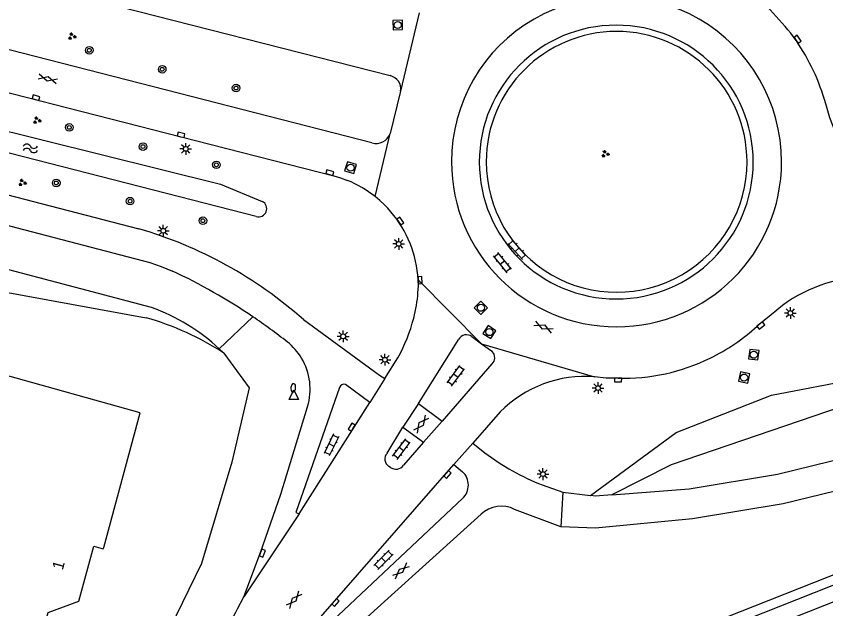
# Model space of a CAD drawing. Extents: x 131000 to 133013, y 393000 to 396501.
# Drawn here: x 131390.2 to 131476, y 393973.4 to 394036.2 of the extents above; entities that cross this region are included whole.
import ezdxf

# ---------------------------------------------------------------- set-up
doc = ezdxf.new("R2010")
doc.units = 0
for name, color, linetype in [('gg-knt-BGT kruinlijn', 7, 'Continuous'), ('gg-knt-bovenkant onderkant talud', 7, 'Continuous'), ('gg-knt-verharding', 7, 'Continuous'), ('gg-knt-verharding nz', 7, 'Continuous'), ('gg-kntw-bovenkant insteek waterloop', 7, 'Continuous'), ('gg-kntw-waterlijn', 7, 'Continuous'), ('gt-anno-plantopografie huisnummer', 7, 'Continuous'), ('gt-bbg-plantopografie pand', 7, 'Continuous'), ('gt-grn-groengrens', 7, 'Continuous'), ('gt-grn-weggrens', 7, 'Continuous'), ('gt-symb-boom', 7, 'Continuous'), ('gt-symb-brandkraan', 7, 'Continuous'), ('gt-symb-gesloten verharding', 7, 'Continuous'), ('gt-symb-groenvak', 7, 'Continuous'), ('gt-symb-klinker verharding', 7, 'Continuous'), ('gt-symb-kolk', 7, 'Continuous'), ('gt-symb-lichtmast', 7, 'Continuous'), ('gt-symb-rioolschacht', 7, 'Continuous'), ('gt-symb-waterafsluiter', 7, 'Continuous'), ('gt-symb-watersymbool', 7, 'Continuous')]:
    doc.layers.add(name, color=color, linetype=linetype)

# ---------------------------------------------------------------- blocks, each defined once
blk = doc.blocks.new('gt0-GRVAK')
at = {"layer": 'gt-symb-groenvak'}
for p, q in [((-0.11, 0.189), (-0.228, 0.24)), ((-0.182, 0.153), (0.088, 0.153)), ((-0.091, 0.211), (-0.156, 0.322)), ((-0.047, 0.214), (-0.047, 0.393)), ((-0.004, 0.211), (0.061, 0.322)), ((0.015, 0.189), (0.133, 0.24)), ((0.262, -0.052), (0.197, 0.059)), ((0.305, -0.049), (0.305, 0.13)), ((0.349, -0.052), (0.414, 0.059)), ((-0.245, -0.228), (-0.363, -0.177)), ((-0.318, -0.264), (-0.047, -0.264)), ((-0.226, -0.206), (-0.291, -0.095)), ((-0.183, -0.203), (-0.183, -0.024)), ((-0.139, -0.206), (-0.074, -0.095)), ((-0.12, -0.228), (-0.002, -0.177)), ((0.243, -0.074), (0.125, -0.023)), ((0.17, -0.11), (0.441, -0.11)), ((0.368, -0.074), (0.486, -0.023))]:
    blk.add_line(p, q, dxfattribs=at)
blk = doc.blocks.new('gt0-WA')
at = {"layer": 'gt-symb-watersymbool'}
for centre, start, end in [((-0.323, 0.022), 28.07249, 151.92751), ((0.427, 0.422), 208.07248, 331.92751), ((-0.323, -0.428), 28.07249, 151.92751), ((0.427, -0.028), 208.07248, 331.92751)]:
    blk.add_arc(centre, 0.425, start, end, dxfattribs=at)
blk = doc.blocks.new('gt0-KOLK')
at = {"layer": 'gt-symb-kolk'}
blk.add_lwpolyline([(0, 0), (0.375, 0), (0.375, 0.4), (-0.375, 0.4), (-0.375, 0), (0, 0)], dxfattribs=at)
blk = doc.blocks.new('gt0-GESVH1')
at = {"layer": 'gt-symb-gesloten verharding'}
for p, q in [((-0.992, -0.261), (0.008, 0.239)), ((0.008, -0.261), (-0.992, 0.239)), ((0.008, 0.239), (1.008, -0.261)), ((1.008, 0.239), (0.008, -0.261))]:
    blk.add_line(p, q, dxfattribs=at)
blk = doc.blocks.new('gt0-BOOM')
at = {"layer": 'gt-symb-boom'}
for radius in [0.4, 0.2]:
    blk.add_circle((0, 0), radius, dxfattribs=at)
blk = doc.blocks.new('gt0-LMAST')
at = {"layer": 'gt-symb-lichtmast'}
for p, q in [((-0.182, 0.173), (-0.447, 0.438)), ((-0.005, 0.246), (-0.005, 0.621)), ((0.172, 0.173), (0.437, 0.438)), ((-0.255, -0.004), (-0.63, -0.004)), ((-0.182, -0.181), (-0.447, -0.446)), ((-0.005, -0.254), (-0.005, -0.629)), ((0.437, -0.446), (0.172, -0.181)), ((0.245, -0.004), (0.62, -0.004))]:
    blk.add_line(p, q, dxfattribs=at)
blk.add_circle((-0.005, -0.004), 0.25, dxfattribs=at)
blk = doc.blocks.new('gt0-RS')
at = {"layer": 'gt-symb-rioolschacht'}
blk.add_lwpolyline([(-0.5, -0.5), (0.5, -0.5), (0.5, 0.5), (-0.5, 0.5)], close=True, dxfattribs=at)
blk.add_circle((0, 0), 0.375, dxfattribs=at)
blk = doc.blocks.new('gt0-KL1')
at = {"layer": 'gt-symb-klinker verharding'}
for p, q in [((-1.15, 0.3), (1.15, 0.3)), ((-1, -0.3), (-1, 0.3)), ((-0.5, 0.3), (-0.5, 0.45)), ((0, -0.3), (0, 0.3)), ((0.5, 0.3), (0.5, 0.45)), ((1, -0.3), (1, 0.3)), ((-1.15, -0.3), (1.15, -0.3)), ((-0.5, -0.45), (-0.5, -0.3)), ((0.5, -0.45), (0.5, -0.3))]:
    blk.add_line(p, q, dxfattribs=at)
blk = doc.blocks.new('gt0-WAFSL')
at = {"layer": 'gt-symb-waterafsluiter'}
for p, q in [((-0.5, -0.333), (0, 0.667)), ((0, 0.667), (0.5, -0.333)), ((0.5, -0.333), (-0.5, -0.333))]:
    blk.add_line(p, q, dxfattribs=at)
blk = doc.blocks.new('gt0-BR')
at = {"layer": 'gt-symb-brandkraan'}
for centre, radius, start, end in [((-0.244, 0), 0.206, 107.56694, 252.43307), ((0.599, -2.664), 3, 106.89205, 107.56694), ((0, -0.691), 0.938, 73.10799, 106.89205), ((-0.599, -2.664), 3, 72.43309, 73.10799), ((0.244, 0), 0.206, 287.56695, 72.43309), ((0.599, 2.664), 3, 252.43307, 253.10797), ((0, 0.691), 0.938, 253.10797, 286.89206), ((-0.599, 2.664), 3, 286.89206, 287.56695)]:
    blk.add_arc(centre, radius, start, end, dxfattribs=at)

msp = doc.modelspace()

# ---------------------------------------------------------------- linework, layer by layer
at = {"layer": 'gg-knt-BGT kruinlijn'}
for p, q in [((131404.54, 394005.357), (131367.553, 394015.1)), ((131412.209, 394000.522), (131411.716, 394000.994))]:
    msp.add_line(p, q, dxfattribs=at)
msp.add_arc((131397.441, 393985.599), 20.995, 47.16289, 70.238, dxfattribs=at)
at = {"layer": 'gg-knt-bovenkant onderkant talud'}
msp.add_lwpolyline([(131366.902, 394011.644), (131380.606, 394008.547), (131403.96, 394004.281)], dxfattribs=at)
msp.add_arc((131395.506, 393974.798), 30.671, 57.0035, 73.99979, dxfattribs=at)
at = {"layer": 'gg-knt-verharding'}
for p, q in [((131366.719, 394046.084), (131429.797, 394029.935)), ((131427.878, 394022.801), (131364.889, 394039.003)), ((131370.484, 394032.963), (131409.193, 394023.074)), ((131430.925, 394028.283), (131429.81, 394023.796)), ((131368.69, 394022.592), (131403.182, 394013.716)), ((131432.806, 393995.203), (131437.073, 394001.993)), ((131438.461, 394002.281), (131439.495, 394001.528)), ((131429.253, 393997.826), (131430.632, 394000.037)), ((131427.661, 393995.312), (131425.08, 393997.219)), ((131420.166, 393983.495), (131427.661, 393995.312)), ((131432.806, 393995.203), (131435.339, 393993.322)), ((131441.466, 393994.294), (131438.566, 393990.981)), ((131429.482, 393989.91), (131431.168, 393992.671)), ((131431.168, 393992.671), (131433.332, 393991.084)), ((131433.332, 393991.084), (131431.233, 393988.653)), ((131438.566, 393990.981), (131439.826, 393989.968)), ((131429.835, 393988.424), (131429.669, 393988.522)), ((131436.543, 393988.722), (131437.489, 393987.957)), ((131445.924, 393986.561), (131448.111, 393985.777)), ((131448.111, 393985.777), (131451.017, 393985.439)), ((131447.9, 393982.103), (131442.999, 393983.972)), ((131413.659, 393973.432), (131414.326, 393974.709))]:
    msp.add_line(p, q, dxfattribs=at)
for points in [[(131483.964, 394017.601), (131481.757, 394018.495), (131480.598, 394019.19), (131479.648, 394019.922), (131478.829, 394020.798), (131477.806, 394022.359), (131476.952, 394024.019), (131476.382, 394025.457), (131475.958, 394026.945)], [(131409.193, 394023.074), (131423.834, 394019.332), (131424.567, 394019.101), (131425.288, 394018.837)], [(131368.386, 394019.523), (131404.356, 394010.13), (131405.568, 394009.725), (131406.746, 394009.229)], [(131429.227, 394016.234), (131428.731, 394016.696), (131428.21, 394017.13)], [(131453.306, 393985.511), (131461.493, 393986.15), (131470.854, 393987.705), (131480.201, 393989.994), (131489.418, 393992.962), (131498.501, 393996.162), (131512.228, 394000.818), (131528.421, 394006.544), (131544.984, 394012.768)], [(131432.79, 394008.304), (131432.751, 394008.802), (131432.684, 394009.303)], [(131432.759, 394006.949), (131432.799, 394007.623), (131432.79, 394008.304)], [(131471.354, 394005.582), (131470.167, 394004.576), (131468.678, 394003.392)], [(131420.635, 394004.081), (131428.691, 393998.176), (131429.253, 393997.826)], [(131439.495, 394001.528), (131440.531, 394000.775), (131440.792, 394000.427), (131440.872, 394000), (131440.792, 393999.663), (131440.597, 393999.377), (131435.339, 393993.322)], [(131453.96, 393997.874), (131452.709, 393997.873), (131451.468, 393998.027)], [(131424.439, 393996.886), (131419.821, 393983.652), (131420.166, 393983.495)], [(131505.836, 393995.381), (131490.238, 393989.927), (131481.157, 393986.921), (131471.442, 393984.555), (131461.828, 393982.964), (131451.575, 393981.971), (131447.9, 393982.103)], [(131414.326, 393974.709), (131416.091, 393979.399), (131418.219, 393985.585), (131421.058, 393994.848)], [(131419.824, 393969.1), (131422.212, 393972.292), (131436.543, 393988.722)], [(131437.49, 393985.127), (131420.129, 393968.816), (131419.824, 393969.1)], [(131453.306, 393985.511), (131451.567, 393985.375), (131451.017, 393985.439)], [(131439.443, 393983.447), (131424.463, 393969.895), (131415.752, 393961.585)]]:
    msp.add_lwpolyline(points, dxfattribs=at)
for centre, radius, start, end in [((131447.095, 394014.509), 32.075, 36.70004, 50.15002), ((131453.792, 394020.802), 17.478, 359.99672, 180.00328), ((131453.761, 394020.778), 14.506, 0.00197, 179.99803), ((131453.798, 394020.802), 13.813, 0.00207, 179.99793), ((131453.607, 394020.603), 23.234, 15.84133, 34.24741), ((131429.5, 394028.521), 1.445, 350.51445, 78.13675), ((131428.31, 394024.334), 1.593, 254.24912, 340.24875), ((131453.792, 394020.801), 17.478, 180, 0), ((131453.761, 394020.779), 14.506, 180.00197, 359.99803), ((131453.798, 394020.802), 13.813, 179.99793, 0.00207), ((131420.62, 394007.493), 12.267, 51.77857, 67.63543), ((131420.584, 394007.596), 12.219, 8.03182, 44.9858), ((131390.309, 393969.773), 45.789, 48.52541, 73.67244), ((131380.126, 393952.511), 62.654, 55.8799, 64.85787), ((131480.677, 393992.826), 15.8, 88.77301, 126.16115), ((131419.413, 394007.784), 13.372, 344.61625, 356.41799), ((131380.017, 393952.377), 62.827, 51.75067, 55.86591), ((131414.956, 394008.719), 17.919, 331.02159, 345.51678), ((131454.49, 394018.847), 20.98, 296.06193, 312.55401), ((131437.892, 394001.533), 0.94, 52.74782, 150.69643), ((131414.948, 393996.696), 6.397, 31.10186, 51.70349), ((131414.966, 393996.714), 6.371, 342.96594, 31.04313), ((131454.493, 394018.838), 20.97, 268.54411, 296.06499), ((131450.478, 393985.412), 12.653, 85.51461, 135.41909), ((131424.928, 393996.728), 0.514, 72.81233, 162.09149), ((131455.524, 394010.904), 26.168, 233.13735, 248.47779), ((131430.187, 393989.298), 0.933, 139.05717, 236.28891), ((131430.421, 393989.231), 0.997, 234.02251, 324.58298), ((131436.142, 393986.542), 1.954, 313.61808, 46.42241), ((131441.579, 393981.283), 3.041, 62.16772, 134.62899), ((131369.84, 393996.471), 49.507, 322.97376, 332.26577)]:
    msp.add_arc(centre, radius, start, end, dxfattribs=at)
at = {"layer": 'gg-knt-verharding nz'}
for p, q in [((131429.253, 393997.826), (131427.661, 393995.312)), ((131432.806, 393995.203), (131431.168, 393992.671)), ((131435.339, 393993.322), (131433.332, 393991.084)), ((131438.566, 393990.981), (131436.543, 393988.722)), ((131420.166, 393983.495), (131414.326, 393974.709))]:
    msp.add_line(p, q, dxfattribs=at)
at = {"layer": 'gg-kntw-bovenkant insteek waterloop'}
msp.add_line((131415.621, 394015.015), (131373.518, 394025.788), dxfattribs=at)
for points in [[(131374.045, 394027.849), (131411.853, 394018.42), (131416.27, 394016.608)], [(131599.29, 394023.413), (131591.331, 394020.486), (131581.901, 394016.819), (131569.116, 394012.338), (131555.221, 394006.872), (131536.247, 394000), (131528.578, 393997.275), (131508.329, 393989.705), (131497.777, 393985.34), (131465.36, 393972.5), (131419.905, 393954.184)]]:
    msp.add_lwpolyline(points, dxfattribs=at)
msp.add_arc((131415.878, 394015.839), 0.863, 252.70432, 62.96298, dxfattribs=at)
at = {"layer": 'gg-kntw-waterlijn'}
for points in [[(131407.891, 393944.527), (131415.944, 393948.206), (131424.616, 393952.999), (131434.372, 393957.407), (131500.761, 393983.691), (131532.786, 393996.121), (131564.259, 394007.708), (131599.921, 394021.797)], [(131599.705, 394022.349), (131539.656, 394000.044), (131528.921, 393996.335), (131508.695, 393988.774), (131498.152, 393984.413), (131465.731, 393971.571), (131429.1, 393956.811), (131415.007, 393950.593), (131409.41, 393948.368)]]:
    msp.add_lwpolyline(points, dxfattribs=at)
at = {"layer": 'gt-bbg-plantopografie pand'}
msp.add_lwpolyline([(131399.471, 393979.933), (131403.349, 393994.201), (131373.989, 394002.395), (131362.197, 393958.894), (131388.635, 393968.853), (131388.248, 393969.881), (131393.202, 393971.747), (131393.602, 393973.042), (131396.839, 393974.242), (131398.431, 393980.06), (131399.43, 393979.786), (131399.471, 393979.933)], dxfattribs=at)
at = {"layer": 'gt-grn-groengrens'}
msp.add_line((131411.716, 394000.994), (131415.271, 394004.38), dxfattribs=at)
for points in [[(131451.017, 393985.439), (131460.097, 393992.133), (131470.205, 393996.089), (131479.435, 393997.847), (131488.665, 394000.704), (131499.756, 394005.501)], [(131502.257, 394005.094), (131494.267, 394000.538), (131459.578, 393988.696), (131453.306, 393985.511)], [(131412.209, 394000.522), (131414.883, 393996.85), (131413.058, 393988.971), (131409.826, 393978.237), (131405.81, 393969.971), (131401.443, 393963.689), (131398.517, 393959.321)]]:
    msp.add_lwpolyline(points, dxfattribs=at)
at = {"layer": 'gt-grn-weggrens'}
for p, q in [((131432.88, 394036.604), (131430.925, 394028.283)), ((131428.21, 394017.13), (131429.81, 394023.796)), ((131432.79, 394008.304), (131439.495, 394001.528)), ((131439.495, 394001.528), (131451.468, 393998.027)), ((131448.111, 393985.777), (131447.9, 393982.103))]:
    msp.add_line(p, q, dxfattribs=at)

# ---------------------------------------------------------------- block references
at = {"layer": 'gt-symb-boom'}
for p in [(131397.941, 394032.623), (131405.667, 394030.612), (131413.491, 394028.625), (131395.824, 394024.448), (131403.633, 394022.417), (131411.405, 394020.482), (131394.451, 394018.559), (131402.266, 394016.636), (131409.979, 394014.56)]:
    msp.add_blockref('gt0-BOOM', p, dxfattribs=at)
at = {"layer": 'gt-symb-brandkraan', "rotation": 83.33703637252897}
msp.add_blockref('gt0-BR', (131419.552, 393996.844), dxfattribs=at)
at = {"layer": 'gt-symb-gesloten verharding'}
for p, rotation in [((131393.537, 394029.6), -14.42553178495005), ((131446.05, 394003.307), -23.82289949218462), ((131433.114, 393993.009), -127.36253068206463), ((131430.981, 393977.446), -137.87656181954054), ((131419.658, 393974.397), -131.22904927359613)]:
    msp.add_blockref('gt0-GESVH1', p, dxfattribs=dict(at, rotation=rotation))
at = {"layer": 'gt-symb-groenvak'}
for p in [(131396.105, 394034.1), (131392.388, 394025.198), (131452.584, 394021.641), (131390.838, 394018.595)]:
    msp.add_blockref('gt0-GRVAK', p, dxfattribs=at)
at = {"layer": 'gt-symb-klinker verharding'}
for p, rotation in [((131443.27, 394011.5), 132.36616983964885), ((131441.714, 394010.129), 129.48286402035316), ((131436.764, 393998.129), 53.54278990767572), ((131423.592, 393990.805), -116.0523509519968), ((131431.001, 393990.358), 52.717744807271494), ((131429.118, 393978.625), 45.162080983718)]:
    msp.add_blockref('gt0-KL1', p, dxfattribs=dict(at, rotation=rotation))
at = {"layer": 'gt-symb-kolk'}
for p, rotation in [((131472.812, 394033.678), -55.80135638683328), ((131392.249, 394027.409), -14.4112650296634), ((131407.614, 394023.465), -14.244742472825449), ((131423.372, 394019.457), -15.134475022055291), ((131430.72, 394014.421), -56.00796028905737), ((131432.792, 394008.249), -87.42085250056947), ((131468.949, 394003.608), -141.49221702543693), ((131453.96, 393997.874), 179.5989360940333), ((131425.904, 393992.574), 57.709051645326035), ((131435.743, 393987.791), -131.2290492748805), ((131416.091, 393979.399), -110.60969293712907), ((131423.872, 393974.231), -130.53915174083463)]:
    msp.add_blockref('gt0-KOLK', p, dxfattribs=dict(at, rotation=rotation))
at = {"layer": 'gt-symb-lichtmast'}
for p in [(131408.167, 394022.169), (131405.782, 394013.501), (131430.727, 394012.106), (131472.209, 394004.784), (131424.84, 394002.312), (131429.262, 393999.833), (131451.841, 393996.833), (131446.002, 393987.711)]:
    msp.add_blockref('gt0-LMAST', p, dxfattribs=at)
at = {"layer": 'gt-symb-rioolschacht'}
for p, rotation in [((131430.62, 394035.296), 1.7183579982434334), ((131425.615, 394020.183), -16.496224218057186), ((131439.426, 394005.337), 135.40519677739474), ((131440.326, 394002.758), 146.00796029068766), ((131468.333, 394000.356), 173.33703637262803), ((131467.308, 393997.942), -101.82670392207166)]:
    msp.add_blockref('gt0-RS', p, dxfattribs=dict(at, rotation=rotation))
at = {"layer": 'gt-symb-waterafsluiter'}
msp.add_blockref('gt0-WAFSL', (131419.603, 393995.957), dxfattribs=at)
at = {"layer": 'gt-symb-watersymbool'}
msp.add_blockref('gt0-WA', (131391.647, 394022.233), dxfattribs=at)

# ---------------------------------------------------------------- texts
at = {"layer": 'gt-anno-plantopografie huisnummer'}
msp.add_text('1', height=1.2, rotation=74.69534, dxfattribs=at).set_placement((131395.131, 393977.474))

doc.saveas('drawing.dxf')
